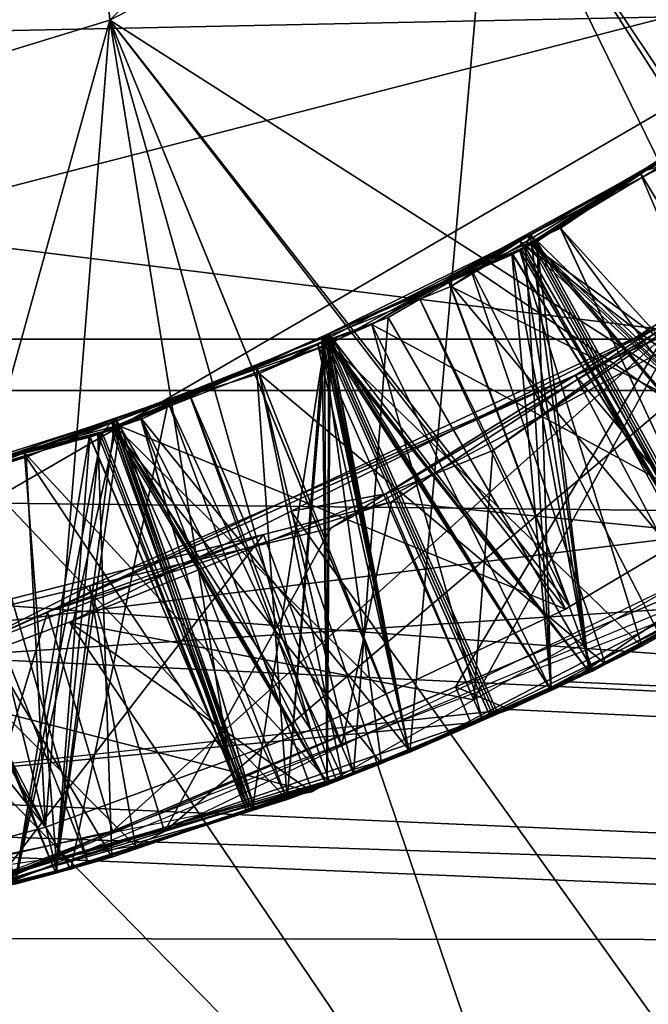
# Model space of a CAD drawing. Extents: x 0 to 200, y 18 to 95.
# Tile 304 of 491: x 145.311 to 145.708, y 45.217 to 45.839. Entities that reach past the tile are written whole.
import ezdxf

# ---------------------------------------------------------------- set-up
doc = ezdxf.new("R2010")
doc.units = 0

msp = doc.modelspace()

# ---------------------------------------------------------------- linework, layer by layer
for points in [[(165.431061, 47.89677, 57.972298), (135.799988, 48.817287, 57.894161), (135.799988, 45.636745, 57.894161)], [(145.368286, 45.838833, 38.629288), (145.107819, 48.695091, 38.629288), (145.107819, 45.758942, 38.629288)], [(145.610001, 45.964527, 38.629288), (145.107819, 48.695091, 38.629288), (145.368286, 45.838833, 38.629288)], [(144.799988, 48.667015, 35.629288), (146.047073, 46.507015, 35.629288), (144.799988, 45.787018, 35.629288)], [(165.459961, 47.672756, 57.991718), (165.431061, 47.89677, 57.972298), (135.799988, 45.636745, 57.894161)], [(165.439575, 46.504829, 57.978249), (165.459961, 47.672756, 57.991718), (135.799988, 45.636745, 57.894161)], [(98.275146, 47.227016, 36), (174.799988, 47.227016, 36), (98.615891, 44.638824, 36.34074)], [(98.615891, 44.638824, 36.34074), (174.799988, 47.227016, 36), (174.799988, 42.227016, 37.339745)], [(118.275154, 47.227016, 56), (117.93441, 44.638824, 55.65926), (174.799988, 42.227016, 54.660255)], [(174.799988, 47.227016, 56), (118.275154, 47.227016, 56), (174.799988, 42.227016, 54.660255)], [(159.5, 43.927017, 40.284233), (133, 47.227016, 39.400002), (133, 43.927017, 40.284233)], [(159.5, 47.227016, 39.400002), (133, 47.227016, 39.400002), (159.5, 43.927017, 40.284233)], [(159.5, 47.227016, 52.599998), (159.5, 43.927017, 51.715767), (133, 43.927017, 51.715767)], [(133, 47.227016, 52.599998), (159.5, 47.227016, 52.599998), (133, 43.927017, 51.715767)], [(136.199997, 47.227016, 36.5), (148.199997, 45.604733, 36.639542), (136.199997, 45.604733, 36.639542)], [(136.199997, 47.227016, 36.5), (148.199997, 47.227016, 36.5), (148.199997, 45.604733, 36.639542)], [(136.799988, 45.839447, 55.650761), (165.799988, 47.227016, 55.75), (165.799988, 44.457867, 55.348492)], [(141.5, 47.227016, 38.200001), (148.199997, 43.327015, 39.245003), (141.5, 43.327015, 39.245003)], [(141.5, 47.227016, 38.200001), (148.199997, 47.227016, 38.200001), (148.199997, 43.327015, 39.245003)], [(148.199997, 47.227016, 53.799999), (141.5, 47.227016, 53.799999), (141.5, 43.327015, 52.754997)], [(148.199997, 43.327015, 52.754997), (148.199997, 47.227016, 53.799999), (141.5, 43.327015, 52.754997)], [(148.199997, 46.727016, 55.486832), (136.199997, 46.727016, 55.486832), (136.199997, 45.114326, 55.262104)], [(148.199997, 45.114326, 55.262104), (148.199997, 46.727016, 55.486832), (136.199997, 45.114326, 55.262104)], [(142.899994, 45.64674, 53.842369), (148.199997, 46.727016, 53.98436), (148.199997, 45.254375, 53.752979)], [(142.899994, 46.727016, 53.98436), (148.199997, 46.727016, 53.98436), (142.899994, 45.64674, 53.842369)], [(165.397278, 46.245625, 57.949612), (165.439575, 46.504829, 57.978249), (135.799988, 45.636745, 57.894161)], [(144.799988, 45.787018, 33.629288), (146.047073, 46.507015, 33.629288), (145.107819, 45.758942, 33.629288)], [(144.799988, 45.787018, 35.629288), (146.047073, 46.507015, 33.629288), (144.799988, 45.787018, 33.629288)], [(146.047073, 46.507015, 35.629288), (146.047073, 46.507015, 33.629288), (144.799988, 45.787018, 35.629288)], [(146.047073, 46.507015, 33.629288), (145.368286, 45.838833, 33.629288), (145.107819, 45.758942, 33.629288)], [(146.047073, 46.507015, 33.629288), (145.610001, 45.964527, 33.629288), (145.368286, 45.838833, 33.629288)], [(148.199997, 46.481663, 38.034798), (142.899994, 46.48217, 38.037628), (142.899994, 45.11227, 38.284569)], [(148.199997, 46.481663, 38.034798), (142.899994, 45.11227, 38.284569), (148.199997, 45.016834, 38.311367)], [(165.298126, 45.638039, 57.882481), (165.397278, 46.245625, 57.949612), (135.799988, 45.636745, 57.894161)], [(145.824997, 46.131866, 38.629288), (145.610001, 45.964527, 38.629288), (145.953079, 45.66111, 38.184635)], [(145.368286, 45.838833, 33.629288), (145.610001, 45.964527, 33.629288), (145.557724, 45.37611, 34.129288)], [(145.610001, 45.964527, 38.629288), (145.368286, 45.838833, 38.629288), (145.809174, 45.55719, 38.1782)], [(145.610001, 45.964527, 33.629288), (145.880005, 45.543697, 34.129288), (145.557724, 45.37611, 34.129288)], [(145.610001, 45.964527, 33.629288), (145.882614, 45.861359, 33.872017), (145.880005, 45.543697, 34.129288)], [(145.851593, 45.587822, 38.180096), (145.610001, 45.964527, 38.629288), (145.809174, 45.55719, 38.1782)], [(145.858307, 45.59267, 38.180397), (145.610001, 45.964527, 38.629288), (145.851593, 45.587822, 38.180096)], [(145.953079, 45.66111, 38.184635), (145.610001, 45.964527, 38.629288), (145.858307, 45.59267, 38.180397)], [(136.799988, 44.485817, 55.2533), (136.799988, 45.839447, 55.650761), (165.799988, 44.457867, 55.348492)], [(145.107819, 45.758942, 33.629288), (145.368286, 45.838833, 33.629288), (145.210419, 45.269581, 34.129288)], [(145.368286, 45.838833, 38.629288), (145.107819, 45.758942, 38.629288), (145.32782, 45.328697, 38.158958)], [(145.368286, 45.838833, 33.629288), (145.557724, 45.37611, 34.129288), (145.210419, 45.269581, 34.129288)], [(145.443604, 45.371281, 38.163387), (145.368286, 45.838833, 38.629288), (145.32782, 45.328697, 38.158958)], [(145.495255, 45.39027, 38.165363), (145.368286, 45.838833, 38.629288), (145.443604, 45.371281, 38.163387)], [(145.542618, 45.412758, 38.167252), (145.368286, 45.838833, 38.629288), (145.495255, 45.39027, 38.165363)], [(145.656143, 45.466652, 38.171776), (145.368286, 45.838833, 38.629288), (145.542618, 45.412758, 38.167252)], [(145.658813, 45.468239, 38.171886), (145.368286, 45.838833, 38.629288), (145.656143, 45.466652, 38.171776)], [(145.809174, 45.55719, 38.1782), (145.368286, 45.838833, 38.629288), (145.658813, 45.468239, 38.171886)], [(145.965439, 45.804382, 35.464806), (145.507965, 45.517838, 35.432148), (145.402908, 45.32597, 35.510754)], [(145.963867, 45.597618, 35.545639), (145.965439, 45.804382, 35.464806), (145.402908, 45.32597, 35.510754)], [(145.965439, 45.804382, 35.464806), (145.827805, 45.688797, 35.127228), (145.507965, 45.517838, 35.432148)], [(145.797028, 45.797649, 37.893051), (145.627304, 45.699139, 37.880489), (145.85231, 45.527416, 37.73851)], [(145.797028, 45.797649, 37.893051), (145.745514, 45.767227, 38.061371), (145.627304, 45.699139, 37.880489)], [(145.634735, 45.698582, 35.953033), (145.755539, 45.776848, 35.962246), (145.829712, 45.512466, 36.106129)], [(145.755539, 45.776848, 35.962246), (145.634735, 45.698582, 35.953033), (145.635361, 45.697601, 35.781033)], [(145.755783, 45.776421, 35.790245), (145.755539, 45.776848, 35.962246), (145.635361, 45.697601, 35.781033)], [(145.756775, 45.777691, 35.09034), (145.636414, 45.698772, 35.081131), (145.806625, 45.498806, 34.935574)], [(145.756775, 45.777691, 35.09034), (145.759949, 45.772869, 35.262344), (145.636414, 45.698772, 35.081131)], [(145.652267, 45.708347, 34.382317), (145.758011, 45.778427, 34.562439), (145.652954, 45.707298, 34.554321)], [(145.758301, 45.778118, 34.390438), (145.758011, 45.778427, 34.562439), (145.652267, 45.708347, 34.382317)], [(145.758301, 45.778118, 34.390438), (145.652267, 45.708347, 34.382317), (145.806625, 45.498806, 34.235577)], [(145.652954, 45.707298, 34.554321), (145.758011, 45.778427, 34.562439), (145.829712, 45.512466, 34.706131)], [(146.180756, 45.780128, 36.357956), (145.658661, 45.420712, 36.418781), (165.799988, 44.457867, 36.651508)], [(146.180756, 45.780128, 36.357956), (146.02356, 45.671841, 36.250092), (145.658661, 45.420712, 36.418781)], [(145.754181, 45.776039, 36.490147), (145.633698, 45.697365, 36.480934), (145.861145, 45.531746, 36.339123)], [(145.633698, 45.697365, 36.480934), (145.754181, 45.776039, 36.490147), (145.633743, 45.697292, 36.652935)], [(145.754181, 45.776039, 36.490147), (145.754211, 45.776016, 36.662148), (145.633743, 45.697292, 36.652935)], [(145.633743, 45.697292, 36.652935), (145.754211, 45.776016, 36.662148), (145.829712, 45.512466, 36.806129)], [(145.633789, 45.703655, 35.253132), (145.759949, 45.772869, 35.262344), (145.829712, 45.512466, 35.406132)], [(145.759949, 45.772869, 35.262344), (145.633789, 45.703655, 35.253132), (145.636414, 45.698772, 35.081131)], [(145.755783, 45.776421, 35.790245), (145.635361, 45.697601, 35.781033), (145.806625, 45.498806, 35.635574)], [(145.583771, 45.670483, 38.049309), (145.745514, 45.767227, 38.061371), (145.809174, 45.55719, 38.1782)], [(145.627304, 45.699139, 37.880489), (145.745514, 45.767227, 38.061371), (145.583771, 45.670483, 38.049309)], [(145.32782, 45.328697, 38.158958), (145.107819, 45.758942, 38.629288), (145.217804, 45.299232, 38.154884)], [(145.718903, 45.75177, 37.187248), (145.702911, 45.742672, 37.186069), (145.838501, 45.519352, 37.037689)], [(145.718903, 45.75177, 37.187248), (145.721039, 45.747993, 37.35939), (145.702911, 45.742672, 37.186069)], [(145.595444, 45.683624, 37.350357), (145.721039, 45.747993, 37.35939), (145.839218, 45.518211, 37.506859)], [(145.702911, 45.742672, 37.186069), (145.721039, 45.747993, 37.35939), (145.595444, 45.683624, 37.350357)], [(145.702911, 45.742672, 37.186069), (145.533737, 45.646431, 37.173618), (145.806625, 45.498806, 37.035576)], [(145.702911, 45.742672, 37.186069), (145.595444, 45.683624, 37.350357), (145.533737, 45.646431, 37.173618)], [(145.838501, 45.519352, 37.037689), (145.702911, 45.742672, 37.186069), (145.806625, 45.498806, 37.035576)], [(145.652267, 45.708347, 34.382317), (145.637527, 45.700264, 34.553234), (145.638092, 45.69902, 34.381229)], [(145.652267, 45.708347, 34.382317), (145.652954, 45.707298, 34.554321), (145.637527, 45.700264, 34.553234)], [(145.652267, 45.708347, 34.382317), (145.638092, 45.69902, 34.381229), (145.761032, 45.474937, 34.232708)], [(145.806625, 45.498806, 34.235577), (145.652267, 45.708347, 34.382317), (145.761032, 45.474937, 34.232708)], [(145.504959, 45.639919, 35.071907), (145.633789, 45.703655, 35.253132), (145.507416, 45.634327, 35.243908)], [(145.630753, 45.695057, 35.080696), (145.633789, 45.703655, 35.253132), (145.504959, 45.639919, 35.071907)], [(145.507416, 45.634327, 35.243908), (145.633789, 45.703655, 35.253132), (145.671188, 45.426731, 35.396088)], [(145.636414, 45.698772, 35.081131), (145.633789, 45.703655, 35.253132), (145.630753, 45.695057, 35.080696)], [(145.633789, 45.703655, 35.253132), (145.759293, 45.474384, 35.401669), (145.671188, 45.426731, 35.396088)], [(145.633789, 45.703655, 35.253132), (145.829712, 45.512466, 35.406132), (145.759293, 45.474384, 35.401669)], [(145.637527, 45.700264, 34.553234), (145.652954, 45.707298, 34.554321), (145.760849, 45.475227, 34.701767)], [(145.652954, 45.707298, 34.554321), (145.829712, 45.512466, 34.706131), (145.760849, 45.475227, 34.701767)], [(145.506546, 45.640568, 34.544022), (145.637527, 45.700264, 34.553234), (145.671188, 45.426731, 34.696087)], [(145.638092, 45.69902, 34.381229), (145.637527, 45.700264, 34.553234), (145.506546, 45.640568, 34.544022)], [(145.506592, 45.640621, 34.372021), (145.638092, 45.69902, 34.381229), (145.506546, 45.640568, 34.544022)], [(145.638092, 45.69902, 34.381229), (145.506592, 45.640621, 34.372021), (145.646957, 45.415203, 34.225533)], [(145.627304, 45.699139, 37.880489), (145.582306, 45.673023, 37.877159), (145.751541, 45.470089, 37.732044)], [(145.582306, 45.673023, 37.877159), (145.627304, 45.699139, 37.880489), (145.583771, 45.670483, 38.049309)], [(145.635361, 45.697601, 35.781033), (145.622177, 45.691761, 35.780109), (145.757919, 45.473305, 35.632511)], [(145.622177, 45.691761, 35.780109), (145.635361, 45.697601, 35.781033), (145.62262, 45.690739, 35.95211)], [(145.62262, 45.690739, 35.95211), (145.634735, 45.698582, 35.953033), (145.757751, 45.473553, 36.10157)], [(145.635361, 45.697601, 35.781033), (145.634735, 45.698582, 35.953033), (145.62262, 45.690739, 35.95211)], [(145.633698, 45.697365, 36.480934), (145.627228, 45.693138, 36.480438), (145.756287, 45.472504, 36.332413)], [(145.627228, 45.693138, 36.480438), (145.633698, 45.697365, 36.480934), (145.628418, 45.69381, 36.652527)], [(145.830933, 45.51318, 37.73708), (145.627304, 45.699139, 37.880489), (145.751541, 45.470089, 37.732044)], [(145.85231, 45.527416, 37.73851), (145.627304, 45.699139, 37.880489), (145.830933, 45.51318, 37.73708)], [(145.633698, 45.697365, 36.480934), (145.633743, 45.697292, 36.652935), (145.628418, 45.69381, 36.652527)], [(145.628418, 45.69381, 36.652527), (145.633743, 45.697292, 36.652935), (145.75621, 45.472713, 36.801472)], [(145.636414, 45.698772, 35.081131), (145.630753, 45.695057, 35.080696), (145.75946, 45.474117, 34.93261)], [(145.861145, 45.531746, 36.339123), (145.633698, 45.697365, 36.480934), (145.756287, 45.472504, 36.332413)], [(145.633743, 45.697292, 36.652935), (145.829712, 45.512466, 36.806129), (145.75621, 45.472713, 36.801472)], [(145.634735, 45.698582, 35.953033), (145.829712, 45.512466, 36.106129), (145.757751, 45.473553, 36.10157)], [(145.806625, 45.498806, 35.635574), (145.635361, 45.697601, 35.781033), (145.757919, 45.473305, 35.632511)], [(145.806625, 45.498806, 34.935574), (145.636414, 45.698772, 35.081131), (145.75946, 45.474117, 34.93261)], [(145.637527, 45.700264, 34.553234), (145.760849, 45.475227, 34.701767), (145.671188, 45.426731, 34.696087)], [(145.761032, 45.474937, 34.232708), (145.638092, 45.69902, 34.381229), (145.646957, 45.415203, 34.225533)], [(145.502411, 45.638767, 36.64373), (145.628418, 45.69381, 36.652527), (145.671188, 45.426731, 36.796089)], [(145.627228, 45.693138, 36.480438), (145.628418, 45.69381, 36.652527), (145.502411, 45.638767, 36.64373)], [(145.627228, 45.693138, 36.480438), (145.502411, 45.638767, 36.64373), (145.502426, 45.638741, 36.471725)], [(145.627228, 45.693138, 36.480438), (145.502426, 45.638741, 36.471725), (145.704224, 45.4431, 36.329082)], [(145.622177, 45.691761, 35.780109), (145.503784, 45.63937, 35.771824), (145.646957, 45.415203, 35.625534)], [(145.622177, 45.691761, 35.780109), (145.62262, 45.690739, 35.95211), (145.503784, 45.63937, 35.771824)], [(145.503784, 45.63937, 35.771824), (145.62262, 45.690739, 35.95211), (145.503845, 45.639355, 35.943825)], [(145.503845, 45.639355, 35.943825), (145.62262, 45.690739, 35.95211), (145.671188, 45.426731, 36.096088)], [(145.630753, 45.695057, 35.080696), (145.504959, 45.639919, 35.071907), (145.646957, 45.415203, 34.925533)], [(145.757919, 45.473305, 35.632511), (145.622177, 45.691761, 35.780109), (145.646957, 45.415203, 35.625534)], [(145.62262, 45.690739, 35.95211), (145.757751, 45.473553, 36.10157), (145.671188, 45.426731, 36.096088)], [(145.756287, 45.472504, 36.332413), (145.627228, 45.693138, 36.480438), (145.704224, 45.4431, 36.329082)], [(145.628418, 45.69381, 36.652527), (145.75621, 45.472713, 36.801472), (145.671188, 45.426731, 36.796089)], [(145.75946, 45.474117, 34.93261), (145.630753, 45.695057, 35.080696), (145.646957, 45.415203, 34.925533)], [(145.462585, 45.615528, 37.340805), (145.595444, 45.683624, 37.350357), (145.681351, 45.43182, 37.496834)], [(145.533737, 45.646431, 37.173618), (145.595444, 45.683624, 37.350357), (145.462585, 45.615528, 37.340805)], [(145.827805, 45.688797, 35.127228), (145.662216, 45.614418, 35.116245), (145.507965, 45.517838, 35.432148)], [(145.595444, 45.683624, 37.350357), (145.715515, 45.45052, 37.499004), (145.681351, 45.43182, 37.496834)], [(145.595444, 45.683624, 37.350357), (145.839218, 45.518211, 37.506859), (145.715515, 45.45052, 37.499004)], [(145.662216, 45.614418, 35.116245), (145.827805, 45.688797, 35.127228), (145.77446, 45.481171, 35.031715)], [(145.582306, 45.673023, 37.877159), (145.544052, 45.650822, 37.874329), (145.673447, 45.427696, 37.727093)], [(145.582306, 45.673023, 37.877159), (145.564072, 45.662563, 38.047951), (145.544052, 45.650822, 37.874329)], [(145.582306, 45.673023, 37.877159), (145.583771, 45.670483, 38.049309), (145.564072, 45.662563, 38.047951)], [(145.751541, 45.470089, 37.732044), (145.582306, 45.673023, 37.877159), (145.673447, 45.427696, 37.727093)], [(146.02356, 45.671841, 36.250092), (145.870667, 45.537216, 36.238564), (145.658661, 45.420712, 36.418781)], [(145.564072, 45.662563, 38.047951), (145.583771, 45.670483, 38.049309), (145.658813, 45.468239, 38.171886)], [(145.583771, 45.670483, 38.049309), (145.809174, 45.55719, 38.1782), (145.658813, 45.468239, 38.171886)], [(146.054291, 45.668545, 34.851273), (145.734253, 45.656601, 34.748775), (145.598129, 45.40929, 34.822651)], [(145.369537, 45.584332, 38.034527), (145.564072, 45.662563, 38.047951), (145.656143, 45.466652, 38.171776)], [(145.544052, 45.650822, 37.874329), (145.564072, 45.662563, 38.047951), (145.369537, 45.584332, 38.034527)], [(145.564072, 45.662563, 38.047951), (145.658813, 45.468239, 38.171886), (145.656143, 45.466652, 38.171776)], [(145.482941, 45.528538, 34.705265), (145.738525, 45.656376, 34.67551), (145.840485, 45.028313, 34.203148)], [(145.542618, 45.539467, 34.734974), (145.738525, 45.656376, 34.67551), (145.482941, 45.528538, 34.705265)], [(145.610138, 45.566849, 34.739502), (145.738525, 45.656376, 34.67551), (145.542618, 45.539467, 34.734974)], [(145.734253, 45.656601, 34.748775), (145.610138, 45.566849, 34.739502), (145.598129, 45.40929, 34.822651)], [(145.734253, 45.656601, 34.748775), (145.738525, 45.656376, 34.67551), (145.610138, 45.566849, 34.739502)], [(142.899994, 45.261688, 53.728294), (142.899994, 45.64674, 53.842369), (148.199997, 45.254375, 53.752979)], [(145.418045, 45.603874, 37.865723), (145.544052, 45.650822, 37.874329), (145.369537, 45.584332, 38.034527)], [(145.544052, 45.650822, 37.874329), (145.418045, 45.603874, 37.865723), (145.522202, 45.362732, 37.717922)], [(145.499664, 45.633915, 37.171291), (145.533737, 45.646431, 37.173618), (145.462585, 45.615528, 37.340805)], [(145.533737, 45.646431, 37.173618), (145.499664, 45.633915, 37.171291), (145.603439, 45.397205, 37.022907)], [(145.673447, 45.427696, 37.727093), (145.544052, 45.650822, 37.874329), (145.522202, 45.362732, 37.717922)], [(145.646957, 45.415203, 37.025532), (145.533737, 45.646431, 37.173618), (145.603439, 45.397205, 37.022907)], [(145.806625, 45.498806, 37.035576), (145.533737, 45.646431, 37.173618), (145.646957, 45.415203, 37.025532)], [(145.712479, 45.643883, 35.819786), (145.546295, 45.534416, 35.807751), (145.328888, 45.464832, 36.120934)], [(145.718475, 45.63942, 36.146763), (145.712479, 45.643883, 35.819786), (145.328888, 45.464832, 36.120934)], [(145.504959, 45.639919, 35.071907), (145.373398, 45.582249, 35.06271), (145.458176, 45.339386, 34.914192)], [(145.504959, 45.639919, 35.071907), (145.507416, 45.634327, 35.243908), (145.373398, 45.582249, 35.06271)], [(145.506592, 45.640621, 34.372021), (145.38765, 45.587795, 34.363689), (145.556946, 45.377972, 34.220104)], [(145.506592, 45.640621, 34.372021), (145.506546, 45.640568, 34.544022), (145.38765, 45.587795, 34.363689)], [(145.38765, 45.587795, 34.363689), (145.506546, 45.640568, 34.544022), (145.388168, 45.586613, 34.535694)], [(145.388168, 45.586613, 34.535694), (145.506546, 45.640568, 34.544022), (145.505585, 45.355614, 34.686043)], [(145.480408, 45.346317, 34.915489), (145.504959, 45.639919, 35.071907), (145.458176, 45.339386, 34.914192)], [(145.556946, 45.377972, 34.920105), (145.504959, 45.639919, 35.071907), (145.480408, 45.346317, 34.915489)], [(145.611603, 45.400581, 34.923401), (145.504959, 45.639919, 35.071907), (145.556946, 45.377972, 34.920105)], [(145.646957, 45.415203, 34.925533), (145.504959, 45.639919, 35.071907), (145.611603, 45.400581, 34.923401)], [(145.506546, 45.640568, 34.544022), (145.557022, 45.377708, 34.689163), (145.505585, 45.355614, 34.686043)], [(145.506546, 45.640568, 34.544022), (145.613007, 45.401749, 34.692558), (145.557022, 45.377708, 34.689163)], [(145.506546, 45.640568, 34.544022), (145.671188, 45.426731, 34.696087), (145.613007, 45.401749, 34.692558)], [(145.613235, 45.401257, 34.223499), (145.506592, 45.640621, 34.372021), (145.556946, 45.377972, 34.220104)], [(145.646957, 45.415203, 34.225533), (145.506592, 45.640621, 34.372021), (145.613235, 45.401257, 34.223499)], [(145.546295, 45.534416, 35.807751), (145.712479, 45.643883, 35.819786), (145.820023, 45.507397, 35.734646)], [(165.298126, 45.638039, 57.882481), (135.799988, 45.636745, 57.894161), (165.245712, 45.316898, 57.847004)], [(164.314835, 42.807343, 57.156452), (135.799988, 45.636745, 57.894161), (135.799988, 42.567917, 57.058609)], [(164.404221, 43.011944, 57.224903), (135.799988, 45.636745, 57.894161), (164.314835, 42.807343, 57.156452)], [(164.854919, 44.043587, 57.570038), (135.799988, 45.636745, 57.894161), (164.404221, 43.011944, 57.224903)], [(165.047028, 44.669514, 57.706184), (135.799988, 45.636745, 57.894161), (164.854919, 44.043587, 57.570038)], [(165.245712, 45.316898, 57.847004), (135.799988, 45.636745, 57.894161), (165.047028, 44.669514, 57.706184)], [(145.718475, 45.63942, 36.146763), (145.328888, 45.464832, 36.120934), (145.370056, 45.326347, 36.207912)], [(145.586594, 45.417557, 36.221172), (145.718475, 45.63942, 36.146763), (145.370056, 45.326347, 36.207912)], [(145.370483, 45.58123, 36.462517), (145.502411, 45.638767, 36.64373), (145.370529, 45.581154, 36.634518)], [(145.502426, 45.638741, 36.471725), (145.502411, 45.638767, 36.64373), (145.370483, 45.58123, 36.462517)], [(145.502426, 45.638741, 36.471725), (145.370483, 45.58123, 36.462517), (145.539963, 45.368942, 36.319038)], [(145.370529, 45.581154, 36.634518), (145.502411, 45.638767, 36.64373), (145.505585, 45.355614, 36.786045)], [(145.371735, 45.582203, 35.934612), (145.503845, 45.639355, 35.943825), (145.505585, 45.355614, 36.086044)], [(145.503845, 45.639355, 35.943825), (145.371735, 45.582203, 35.934612), (145.372192, 45.581142, 35.762615)], [(145.37175, 45.587223, 35.234715), (145.507416, 45.634327, 35.243908), (145.505585, 45.355614, 35.386044)], [(145.507416, 45.634327, 35.243908), (145.37175, 45.587223, 35.234715), (145.373398, 45.582249, 35.06271)], [(145.503784, 45.63937, 35.771824), (145.372192, 45.581142, 35.762615), (145.480408, 45.346317, 35.61549)], [(145.503784, 45.63937, 35.771824), (145.503845, 45.639355, 35.943825), (145.372192, 45.581142, 35.762615)], [(145.499664, 45.633915, 37.171291), (145.461044, 45.619732, 37.168659), (145.556946, 45.377972, 37.020103)], [(145.461044, 45.619732, 37.168659), (145.499664, 45.633915, 37.171291), (145.462585, 45.615528, 37.340805)], [(145.556946, 45.377972, 35.620106), (145.503784, 45.63937, 35.771824), (145.480408, 45.346317, 35.61549)], [(145.603439, 45.397205, 37.022907), (145.499664, 45.633915, 37.171291), (145.556946, 45.377972, 37.020103)], [(145.502411, 45.638767, 36.64373), (145.557022, 45.377708, 36.789165), (145.505585, 45.355614, 36.786045)], [(145.502411, 45.638767, 36.64373), (145.608154, 45.399662, 36.792263), (145.557022, 45.377708, 36.789165)], [(145.502411, 45.638767, 36.64373), (145.671188, 45.426731, 36.796089), (145.608154, 45.399662, 36.792263)], [(145.557404, 45.376812, 36.320103), (145.502426, 45.638741, 36.471725), (145.539963, 45.368942, 36.319038)], [(145.608093, 45.399696, 36.323204), (145.502426, 45.638741, 36.471725), (145.557404, 45.376812, 36.320103)], [(145.704224, 45.4431, 36.329082), (145.502426, 45.638741, 36.471725), (145.608093, 45.399696, 36.323204)], [(145.60997, 45.399906, 35.623302), (145.503784, 45.63937, 35.771824), (145.556946, 45.377972, 35.620106)], [(145.646957, 45.415203, 35.625534), (145.503784, 45.63937, 35.771824), (145.60997, 45.399906, 35.623302)], [(145.503845, 45.639355, 35.943825), (145.557022, 45.377708, 36.089165), (145.505585, 45.355614, 36.086044)], [(145.503845, 45.639355, 35.943825), (145.609756, 45.400352, 36.092361), (145.557022, 45.377708, 36.089165)], [(145.503845, 45.639355, 35.943825), (145.671188, 45.426731, 36.096088), (145.609756, 45.400352, 36.092361)], [(145.507416, 45.634327, 35.243908), (145.557022, 45.377708, 35.389164), (145.505585, 45.355614, 35.386044)], [(145.507416, 45.634327, 35.243908), (145.611389, 45.401051, 35.39246), (145.557022, 45.377708, 35.389164)], [(145.507416, 45.634327, 35.243908), (145.671188, 45.426731, 35.396088), (145.611389, 45.401051, 35.39246)], [(145.870667, 45.537216, 36.238564), (145.718475, 45.63942, 36.146763), (145.586594, 45.417557, 36.221172)], [(145.461044, 45.619732, 37.168659), (145.282852, 45.554283, 37.156513), (145.480408, 45.346317, 37.015488)], [(145.461044, 45.619732, 37.168659), (145.405136, 45.597313, 37.336945), (145.282852, 45.554283, 37.156513)], [(145.461044, 45.619732, 37.168659), (145.462585, 45.615528, 37.340805), (145.405136, 45.597313, 37.336945)], [(145.405136, 45.597313, 37.336945), (145.462585, 45.615528, 37.340805), (145.515503, 45.359474, 37.486755)], [(145.556946, 45.377972, 37.020103), (145.461044, 45.619732, 37.168659), (145.480408, 45.346317, 37.015488)], [(145.462585, 45.615528, 37.340805), (145.522308, 45.362446, 37.487171), (145.515503, 45.359474, 37.486755)], [(145.462585, 45.615528, 37.340805), (145.681351, 45.43182, 37.496834), (145.522308, 45.362446, 37.487171)], [(145.662216, 45.614418, 35.116245), (145.739563, 45.46777, 35.029625), (145.267166, 45.436974, 35.090046)], [(145.355591, 45.4813, 35.422672), (145.662216, 45.614418, 35.116245), (145.267166, 45.436974, 35.090046)], [(145.507965, 45.517838, 35.432148), (145.662216, 45.614418, 35.116245), (145.355591, 45.4813, 35.422672)], [(145.662216, 45.614418, 35.116245), (145.77446, 45.481171, 35.031715), (145.739563, 45.46777, 35.029625)], [(136.199997, 45.604733, 36.639542), (148.199997, 44.030109, 37.054062), (136.199997, 44.030109, 37.054062)], [(136.199997, 45.604733, 36.639542), (148.199997, 45.604733, 36.639542), (148.199997, 44.030109, 37.054062)], [(145.418045, 45.603874, 37.865723), (145.314514, 45.5653, 37.85865), (145.507507, 45.356422, 37.71703)], [(145.418045, 45.603874, 37.865723), (145.369537, 45.584332, 38.034527), (145.314514, 45.5653, 37.85865)], [(145.511551, 45.358158, 37.717278), (145.418045, 45.603874, 37.865723), (145.507507, 45.356422, 37.71703)], [(145.522202, 45.362732, 37.717922), (145.418045, 45.603874, 37.865723), (145.511551, 45.358158, 37.717278)], [(145.205246, 45.533913, 37.323521), (145.405136, 45.597313, 37.336945), (145.343643, 45.302235, 37.476665)], [(145.282852, 45.554283, 37.156513), (145.405136, 45.597313, 37.336945), (145.205246, 45.533913, 37.323521)], [(145.405136, 45.597313, 37.336945), (145.495682, 45.352875, 37.485592), (145.343643, 45.302235, 37.476665)], [(145.405136, 45.597313, 37.336945), (145.515503, 45.359474, 37.486755), (145.495682, 45.352875, 37.485592)], [(145.235794, 45.54002, 35.225506), (145.37175, 45.587223, 35.234715), (145.334244, 45.29969, 35.375999)], [(145.363525, 45.577923, 35.062023), (145.37175, 45.587223, 35.234715), (145.235794, 45.54002, 35.225506)], [(145.314514, 45.5653, 37.85865), (145.369537, 45.584332, 38.034527), (145.315506, 45.562603, 38.0308)], [(145.315506, 45.562603, 38.0308), (145.369537, 45.584332, 38.034527), (145.443604, 45.371281, 38.163387)], [(145.37175, 45.587223, 35.234715), (145.457947, 45.340065, 35.383251), (145.334244, 45.29969, 35.375999)], [(145.373398, 45.582249, 35.06271), (145.37175, 45.587223, 35.234715), (145.363525, 45.577923, 35.062023)], [(145.369537, 45.584332, 38.034527), (145.495255, 45.39027, 38.165363), (145.443604, 45.371281, 38.163387)], [(145.369537, 45.584332, 38.034527), (145.542618, 45.412758, 38.167252), (145.495255, 45.39027, 38.165363)], [(145.369537, 45.584332, 38.034527), (145.656143, 45.466652, 38.171776), (145.542618, 45.412758, 38.167252)], [(145.37175, 45.587223, 35.234715), (145.505585, 45.355614, 35.386044), (145.457947, 45.340065, 35.383251)], [(145.374893, 45.583065, 34.534813), (145.388168, 45.586613, 34.535694), (145.45961, 45.340611, 34.68335)], [(145.388168, 45.586613, 34.535694), (145.374893, 45.583065, 34.534813), (145.375076, 45.582214, 34.362812)], [(145.38765, 45.587795, 34.363689), (145.375076, 45.582214, 34.362812), (145.459854, 45.339909, 34.214291)], [(145.38765, 45.587795, 34.363689), (145.388168, 45.586613, 34.535694), (145.375076, 45.582214, 34.362812)], [(145.480408, 45.346317, 34.215488), (145.38765, 45.587795, 34.363689), (145.459854, 45.339909, 34.214291)], [(145.556946, 45.377972, 34.220104), (145.38765, 45.587795, 34.363689), (145.480408, 45.346317, 34.215488)], [(145.388168, 45.586613, 34.535694), (145.505585, 45.355614, 34.686043), (145.45961, 45.340611, 34.68335)], [(145.363525, 45.577923, 35.062023), (145.234543, 45.545036, 35.053505), (145.30835, 45.292698, 34.905445)], [(145.234543, 45.545036, 35.053505), (145.363525, 45.577923, 35.062023), (145.235794, 45.54002, 35.225506)], [(145.235825, 45.545925, 34.5256), (145.374893, 45.583065, 34.534813), (145.334244, 45.29969, 34.676003)], [(145.372314, 45.58099, 34.362617), (145.374893, 45.583065, 34.534813), (145.235825, 45.545925, 34.5256)], [(145.235886, 45.545963, 34.353603), (145.372314, 45.58099, 34.362617), (145.235825, 45.545925, 34.5256)], [(145.372314, 45.58099, 34.362617), (145.235886, 45.545963, 34.353603), (145.30835, 45.292698, 34.205448)], [(145.459854, 45.339909, 34.214291), (145.372314, 45.58099, 34.362617), (145.30835, 45.292698, 34.205448)], [(145.458176, 45.339386, 34.914192), (145.363525, 45.577923, 35.062023), (145.30835, 45.292698, 34.905445)], [(145.374893, 45.583065, 34.534813), (145.45961, 45.340611, 34.68335), (145.334244, 45.29969, 34.676003)], [(145.369461, 45.579929, 35.762424), (145.355408, 45.576359, 35.761494), (145.456482, 45.33886, 35.614094)], [(145.355408, 45.576359, 35.761494), (145.369461, 45.579929, 35.762424), (145.355682, 45.57526, 35.933495)], [(145.355682, 45.57526, 35.933495), (145.371735, 45.582203, 35.934612), (145.456253, 45.339516, 36.083153)], [(145.372192, 45.581142, 35.762615), (145.371735, 45.582203, 35.934612), (145.355682, 45.57526, 35.933495)], [(145.369461, 45.579929, 35.762424), (145.372192, 45.581142, 35.762615), (145.355682, 45.57526, 35.933495)], [(145.370483, 45.58123, 36.462517), (145.360855, 45.57703, 36.461842), (145.454437, 45.339268, 36.313995)], [(145.370483, 45.58123, 36.462517), (145.370529, 45.581154, 36.634518), (145.360855, 45.57703, 36.461842)], [(145.360855, 45.57703, 36.461842), (145.370529, 45.581154, 36.634518), (145.362152, 45.577499, 36.633934)], [(145.362152, 45.577499, 36.633934), (145.370529, 45.581154, 36.634518), (145.454575, 45.338966, 36.783054)], [(145.373398, 45.582249, 35.06271), (145.363525, 45.577923, 35.062023), (145.458176, 45.339386, 34.914192)], [(145.372192, 45.581142, 35.762615), (145.369461, 45.579929, 35.762424), (145.456482, 45.33886, 35.614094)], [(145.539963, 45.368942, 36.319038), (145.370483, 45.58123, 36.462517), (145.454437, 45.339268, 36.313995)], [(145.370529, 45.581154, 36.634518), (145.505585, 45.355614, 36.786045), (145.454575, 45.338966, 36.783054)], [(145.371735, 45.582203, 35.934612), (145.505585, 45.355614, 36.086044), (145.456253, 45.339516, 36.083153)], [(145.480408, 45.346317, 35.61549), (145.372192, 45.581142, 35.762615), (145.456482, 45.33886, 35.614094)], [(145.375076, 45.582214, 34.362812), (145.374893, 45.583065, 34.534813), (145.372314, 45.58099, 34.362617)], [(145.375076, 45.582214, 34.362812), (145.372314, 45.58099, 34.362617), (145.459854, 45.339909, 34.214291)], [(145.231461, 45.544853, 36.625309), (145.362152, 45.577499, 36.633934), (145.334244, 45.29969, 36.776001)], [(145.360855, 45.57703, 36.461842), (145.362152, 45.577499, 36.633934), (145.231461, 45.544853, 36.625309)], [(145.360855, 45.57703, 36.461842), (145.231461, 45.544853, 36.625309), (145.231583, 45.544273, 36.453308)], [(145.360855, 45.57703, 36.461842), (145.231583, 45.544273, 36.453308), (145.36969, 45.309872, 36.308994)], [(145.355408, 45.576359, 35.761494), (145.232925, 45.545208, 35.753407), (145.30835, 45.292698, 35.605446)], [(145.355408, 45.576359, 35.761494), (145.355682, 45.57526, 35.933495), (145.232925, 45.545208, 35.753407)], [(145.232925, 45.545208, 35.753407), (145.355682, 45.57526, 35.933495), (145.233002, 45.545139, 35.925407)], [(145.233002, 45.545139, 35.925407), (145.355682, 45.57526, 35.933495), (145.334244, 45.29969, 36.076)], [(145.456482, 45.33886, 35.614094), (145.355408, 45.576359, 35.761494), (145.30835, 45.292698, 35.605446)], [(145.362152, 45.577499, 36.633934), (145.454575, 45.338966, 36.783054), (145.334244, 45.29969, 36.776001)], [(145.355682, 45.57526, 35.933495), (145.456253, 45.339516, 36.083153), (145.334244, 45.29969, 36.076)], [(145.454437, 45.339268, 36.313995), (145.360855, 45.57703, 36.461842), (145.36969, 45.309872, 36.308994)], [(145.314514, 45.5653, 37.85865), (145.272537, 45.549664, 37.855782), (145.335114, 45.300255, 37.706932)], [(145.314514, 45.5653, 37.85865), (145.315506, 45.562603, 38.0308), (145.272537, 45.549664, 37.855782)], [(145.507507, 45.356422, 37.71703), (145.314514, 45.5653, 37.85865), (145.335114, 45.300255, 37.706932)], [(145.610138, 45.566849, 34.739502), (145.542618, 45.539467, 34.734974), (145.598129, 45.40929, 34.822651)], [(145.167831, 45.530064, 38.021122), (145.315506, 45.562603, 38.0308), (145.32782, 45.328697, 38.158958)], [(145.272537, 45.549664, 37.855782), (145.315506, 45.562603, 38.0308), (145.167831, 45.530064, 38.021122)], [(145.315506, 45.562603, 38.0308), (145.443604, 45.371281, 38.163387), (145.32782, 45.328697, 38.158958)], [(145.282852, 45.554283, 37.156513), (145.259888, 45.545845, 37.154945), (145.35434, 45.30703, 37.008133)], [(145.480408, 45.346317, 37.015488), (145.282852, 45.554283, 37.156513), (145.35434, 45.30703, 37.008133)], [(145.335114, 45.300255, 37.706932), (145.272537, 45.549664, 37.855782), (145.257675, 45.28252, 37.702507)], [(145.231461, 45.544853, 36.625309), (145.334244, 45.29969, 36.776001), (145.296539, 45.29105, 36.773846)], [(145.36969, 45.309872, 36.308994), (145.231583, 45.544273, 36.453308), (145.296371, 45.291634, 36.304787)], [(145.233002, 45.545139, 35.925407), (145.334244, 45.29969, 36.076), (145.298264, 45.291447, 36.073944)], [(145.235825, 45.545925, 34.5256), (145.334244, 45.29969, 34.676003), (145.301682, 45.292229, 34.674141)], [(145.35434, 45.30703, 37.008133), (145.259888, 45.545845, 37.154945), (145.30835, 45.292698, 37.005447)], [(145.880005, 45.543697, 34.129288), (145.761032, 45.474937, 34.232708), (145.557724, 45.37611, 34.129288)], [(145.235794, 45.54002, 35.225506), (145.334244, 45.29969, 35.375999), (145.299988, 45.291836, 35.374043)], [(145.546295, 45.534416, 35.807751), (145.465439, 45.513798, 35.802704), (145.328888, 45.464832, 36.120934)], [(145.542618, 45.539467, 34.734974), (145.342834, 45.45845, 34.721577), (145.598129, 45.40929, 34.822651)], [(145.542618, 45.539467, 34.734974), (145.482941, 45.528538, 34.705265), (145.342834, 45.45845, 34.721577)], [(145.465439, 45.513798, 35.802704), (145.546295, 45.534416, 35.807751), (145.514877, 45.380878, 35.716175)], [(145.546295, 45.534416, 35.807751), (145.820023, 45.507397, 35.734646), (145.514877, 45.380878, 35.716175)], [(145.870667, 45.537216, 36.238564), (145.586594, 45.417557, 36.221172), (145.620682, 45.403156, 36.422108)], [(145.658661, 45.420712, 36.418781), (145.870667, 45.537216, 36.238564), (145.620682, 45.403156, 36.422108)], [(145.167831, 45.530064, 38.021122), (145.32782, 45.328697, 38.158958), (145.217804, 45.299232, 38.154884)], [(145.205246, 45.533913, 37.323521), (145.343643, 45.302235, 37.476665), (145.265274, 45.283817, 37.472179)], [(145.342834, 45.45845, 34.721577), (145.482941, 45.528538, 34.705265), (145.67247, 44.971302, 34.214321)], [(145.482941, 45.528538, 34.705265), (145.840485, 45.028313, 34.203148), (145.67247, 44.971302, 34.214321)], [(145.507965, 45.517838, 35.432148), (145.355591, 45.4813, 35.422672), (145.402908, 45.32597, 35.510754)], [(145.176529, 45.440117, 35.78466), (145.465439, 45.513798, 35.802704), (145.292068, 45.288494, 35.702694)], [(145.465439, 45.513798, 35.802704), (145.176529, 45.440117, 35.78466), (145.266098, 45.436695, 36.116772)], [(145.328888, 45.464832, 36.120934), (145.465439, 45.513798, 35.802704), (145.266098, 45.436695, 36.116772)], [(145.465439, 45.513798, 35.802704), (145.514877, 45.380878, 35.716175), (145.292068, 45.288494, 35.702694)], [(145.75621, 45.472713, 36.801472), (145.806625, 45.498806, 37.035576), (145.646957, 45.415203, 37.025532)], [(145.355591, 45.4813, 35.422672), (145.246719, 45.455196, 35.415901), (145.384445, 45.317028, 35.509609)], [(145.246719, 45.455196, 35.415901), (145.355591, 45.4813, 35.422672), (145.267166, 45.436974, 35.090046)], [(145.402908, 45.32597, 35.510754), (145.355591, 45.4813, 35.422672), (145.384445, 45.317028, 35.509609)], [(145.761032, 45.474937, 34.232708), (145.646957, 45.415203, 34.225533), (145.557724, 45.37611, 34.129288)], [(145.671188, 45.426731, 34.696087), (145.75946, 45.474117, 34.93261), (145.646957, 45.415203, 34.925533)], [(145.671188, 45.426731, 35.396088), (145.757919, 45.473305, 35.632511), (145.646957, 45.415203, 35.625534)], [(145.671188, 45.426731, 36.796089), (145.75621, 45.472713, 36.801472), (145.646957, 45.415203, 37.025532)], [(145.760849, 45.475227, 34.701767), (145.75946, 45.474117, 34.93261), (145.671188, 45.426731, 34.696087)], [(145.759293, 45.474384, 35.401669), (145.757919, 45.473305, 35.632511), (145.671188, 45.426731, 35.396088)], [(145.757751, 45.473553, 36.10157), (145.756287, 45.472504, 36.332413), (145.671188, 45.426731, 36.096088)], [(145.756287, 45.472504, 36.332413), (145.704224, 45.4431, 36.329082), (145.671188, 45.426731, 36.096088)], [(145.267166, 45.436974, 35.090046), (145.739563, 45.46777, 35.029625), (145.240921, 45.276226, 34.999763)], [(145.681351, 45.43182, 37.496834), (145.751541, 45.470089, 37.732044), (145.673447, 45.427696, 37.727093)], [(145.715515, 45.45052, 37.499004), (145.751541, 45.470089, 37.732044), (145.681351, 45.43182, 37.496834)], [(145.328888, 45.464832, 36.120934), (145.266098, 45.436695, 36.116772), (145.275406, 45.286476, 36.202118)], [(145.370056, 45.326347, 36.207912), (145.328888, 45.464832, 36.120934), (145.275406, 45.286476, 36.202118)], [(145.384445, 45.317028, 35.509609), (145.246719, 45.455196, 35.415901), (144.782791, 45.228161, 35.4757)], [(145.234436, 45.418049, 34.72073), (145.342834, 45.45845, 34.721577), (145.67247, 44.971302, 34.214321)], [(145.342834, 45.45845, 34.721577), (145.234436, 45.418049, 34.72073), (145.49588, 45.351185, 34.816235)], [(145.598129, 45.40929, 34.822651), (145.342834, 45.45845, 34.721577), (145.49588, 45.351185, 34.816235)], [(145.609756, 45.400352, 36.092361), (145.704224, 45.4431, 36.329082), (145.608093, 45.399696, 36.323204)], [(145.671188, 45.426731, 36.096088), (145.704224, 45.4431, 36.329082), (145.609756, 45.400352, 36.092361)], [(145.681351, 45.43182, 37.496834), (145.673447, 45.427696, 37.727093), (145.522308, 45.362446, 37.487171)], [(145.673447, 45.427696, 37.727093), (145.522202, 45.362732, 37.717922), (145.522308, 45.362446, 37.487171)], [(145.671188, 45.426731, 36.796089), (145.646957, 45.415203, 37.025532), (145.608154, 45.399662, 36.792263)], [(145.671188, 45.426731, 35.396088), (145.646957, 45.415203, 35.625534), (145.611389, 45.401051, 35.39246)], [(145.671188, 45.426731, 34.696087), (145.646957, 45.415203, 34.925533), (145.613007, 45.401749, 34.692558)], [(145.49588, 45.351185, 34.816235), (145.234436, 45.418049, 34.72073), (144.936768, 45.237156, 34.784199)], [(145.234436, 45.418049, 34.72073), (145.67247, 44.971302, 34.214321), (145.197693, 44.810204, 34.245892)], [(145.586594, 45.417557, 36.221172), (145.370056, 45.326347, 36.207912), (145.278854, 45.28606, 36.401939)], [(145.596344, 45.394817, 36.42067), (145.586594, 45.417557, 36.221172), (145.278854, 45.28606, 36.401939)], [(145.620682, 45.403156, 36.422108), (145.586594, 45.417557, 36.221172), (145.596344, 45.394817, 36.42067)], [(145.658661, 45.420712, 36.418781), (145.620682, 45.403156, 36.422108), (165.799988, 44.457867, 36.651508)], [(145.646957, 45.415203, 34.225533), (145.613235, 45.401257, 34.223499), (145.557724, 45.37611, 34.129288)], [(145.608154, 45.399662, 36.792263), (145.646957, 45.415203, 37.025532), (145.603439, 45.397205, 37.022907)], [(145.611389, 45.401051, 35.39246), (145.646957, 45.415203, 35.625534), (145.60997, 45.399906, 35.623302)], [(145.613007, 45.401749, 34.692558), (145.646957, 45.415203, 34.925533), (145.611603, 45.400581, 34.923401)], [(145.620682, 45.403156, 36.422108), (145.131546, 45.350399, 36.432373), (165.799988, 44.457867, 36.651508)], [(145.620682, 45.403156, 36.422108), (145.596344, 45.394817, 36.42067), (145.131546, 45.350399, 36.432373)], [(145.613235, 45.401257, 34.223499), (145.556946, 45.377972, 34.220104), (145.557724, 45.37611, 34.129288)], [(145.611603, 45.400581, 34.923401), (145.556946, 45.377972, 34.920105), (145.557022, 45.377708, 34.689163)], [(145.60997, 45.399906, 35.623302), (145.556946, 45.377972, 35.620106), (145.557022, 45.377708, 35.389164)], [(145.603439, 45.397205, 37.022907), (145.556946, 45.377972, 37.020103), (145.557022, 45.377708, 36.789165)], [(145.613007, 45.401749, 34.692558), (145.611603, 45.400581, 34.923401), (145.557022, 45.377708, 34.689163)], [(145.611389, 45.401051, 35.39246), (145.60997, 45.399906, 35.623302), (145.557022, 45.377708, 35.389164)], [(145.609756, 45.400352, 36.092361), (145.608093, 45.399696, 36.323204), (145.557022, 45.377708, 36.089165)], [(145.557022, 45.377708, 36.089165), (145.608093, 45.399696, 36.323204), (145.557404, 45.376812, 36.320103)], [(145.608154, 45.399662, 36.792263), (145.603439, 45.397205, 37.022907), (145.557022, 45.377708, 36.789165)], [(145.131546, 45.350399, 36.432373), (145.596344, 45.394817, 36.42067), (145.278854, 45.28606, 36.401939)], [(145.557724, 45.37611, 34.129288), (145.459854, 45.339909, 34.214291), (145.210419, 45.269581, 34.129288)], [(145.557724, 45.37611, 34.129288), (145.480408, 45.346317, 34.215488), (145.459854, 45.339909, 34.214291)], [(145.557724, 45.37611, 34.129288), (145.556946, 45.377972, 34.220104), (145.480408, 45.346317, 34.215488)], [(145.505585, 45.355614, 34.686043), (145.556946, 45.377972, 34.920105), (145.480408, 45.346317, 34.915489)], [(145.505585, 45.355614, 35.386044), (145.556946, 45.377972, 35.620106), (145.480408, 45.346317, 35.61549)], [(145.505585, 45.355614, 36.786045), (145.556946, 45.377972, 37.020103), (145.480408, 45.346317, 37.015488)], [(145.557022, 45.377708, 34.689163), (145.556946, 45.377972, 34.920105), (145.505585, 45.355614, 34.686043)], [(145.557022, 45.377708, 35.389164), (145.556946, 45.377972, 35.620106), (145.505585, 45.355614, 35.386044)], [(145.557022, 45.377708, 36.789165), (145.556946, 45.377972, 37.020103), (145.505585, 45.355614, 36.786045)], [(145.557022, 45.377708, 36.089165), (145.539963, 45.368942, 36.319038), (145.505585, 45.355614, 36.086044)], [(145.557022, 45.377708, 36.089165), (145.557404, 45.376812, 36.320103), (145.539963, 45.368942, 36.319038)], [(145.505585, 45.355614, 36.086044), (145.539963, 45.368942, 36.319038), (145.454437, 45.339268, 36.313995)], [(145.522202, 45.362732, 37.717922), (145.511551, 45.358158, 37.717278), (145.167511, 45.260876, 37.466583)], [(145.265274, 45.283817, 37.472179), (145.522202, 45.362732, 37.717922), (145.167511, 45.260876, 37.466583)], [(145.343643, 45.302235, 37.476665), (145.522202, 45.362732, 37.717922), (145.265274, 45.283817, 37.472179)], [(145.495682, 45.352875, 37.485592), (145.522202, 45.362732, 37.717922), (145.343643, 45.302235, 37.476665)], [(145.515503, 45.359474, 37.486755), (145.522202, 45.362732, 37.717922), (145.495682, 45.352875, 37.485592)], [(145.522308, 45.362446, 37.487171), (145.522202, 45.362732, 37.717922), (145.515503, 45.359474, 37.486755)], [(145.511551, 45.358158, 37.717278), (145.507507, 45.356422, 37.71703), (145.167511, 45.260876, 37.466583)], [(145.507507, 45.356422, 37.71703), (145.335114, 45.300255, 37.706932), (145.167511, 45.260876, 37.466583)], [(145.456253, 45.339516, 36.083153), (145.505585, 45.355614, 36.086044), (145.454437, 45.339268, 36.313995)], [(145.505585, 45.355614, 36.786045), (145.480408, 45.346317, 37.015488), (145.454575, 45.338966, 36.783054)], [(145.505585, 45.355614, 35.386044), (145.480408, 45.346317, 35.61549), (145.457947, 45.340065, 35.383251)], [(145.505585, 45.355614, 34.686043), (145.480408, 45.346317, 34.915489), (145.45961, 45.340611, 34.68335)], [(145.131546, 45.350399, 36.432373), (144.907593, 45.326244, 36.437073), (165.799988, 44.457867, 36.651508)], [(145.454575, 45.338966, 36.783054), (145.480408, 45.346317, 37.015488), (145.35434, 45.30703, 37.008133)], [(145.457947, 45.340065, 35.383251), (145.480408, 45.346317, 35.61549), (145.456482, 45.33886, 35.614094)], [(145.45961, 45.340611, 34.68335), (145.480408, 45.346317, 34.915489), (145.458176, 45.339386, 34.914192)], [(145.459854, 45.339909, 34.214291), (145.30835, 45.292698, 34.205448), (145.210419, 45.269581, 34.129288)], [(145.334244, 45.29969, 34.676003), (145.458176, 45.339386, 34.914192), (145.30835, 45.292698, 34.905445)], [(145.334244, 45.29969, 35.375999), (145.456482, 45.33886, 35.614094), (145.30835, 45.292698, 35.605446)], [(145.45961, 45.340611, 34.68335), (145.458176, 45.339386, 34.914192), (145.334244, 45.29969, 34.676003)], [(145.457947, 45.340065, 35.383251), (145.456482, 45.33886, 35.614094), (145.334244, 45.29969, 35.375999)], [(145.456253, 45.339516, 36.083153), (145.36969, 45.309872, 36.308994), (145.334244, 45.29969, 36.076)], [(145.454575, 45.338966, 36.783054), (145.35434, 45.30703, 37.008133), (145.334244, 45.29969, 36.776001)], [(145.456253, 45.339516, 36.083153), (145.454437, 45.339268, 36.313995), (145.36969, 45.309872, 36.308994)], [(144.907593, 45.326244, 36.437073), (136.799988, 44.485817, 36.7467), (165.799988, 44.457867, 36.651508)], [(145.370056, 45.326347, 36.207912), (145.275406, 45.286476, 36.202118), (145.144455, 45.274849, 36.394394)], [(145.278854, 45.28606, 36.401939), (145.370056, 45.326347, 36.207912), (145.144455, 45.274849, 36.394394)], [(145.334244, 45.29969, 36.076), (145.36969, 45.309872, 36.308994), (145.296371, 45.291634, 36.304787)], [(145.334244, 45.29969, 36.776001), (145.35434, 45.30703, 37.008133), (145.30835, 45.292698, 37.005447)], [(145.335114, 45.300255, 37.706932), (145.257675, 45.28252, 37.702507), (145.167511, 45.260876, 37.466583)], [(145.334244, 45.29969, 36.076), (145.296371, 45.291634, 36.304787), (145.298264, 45.291447, 36.073944)], [(145.334244, 45.29969, 36.776001), (145.30835, 45.292698, 37.005447), (145.296539, 45.29105, 36.773846)], [(145.334244, 45.29969, 35.375999), (145.30835, 45.292698, 35.605446), (145.299988, 45.291836, 35.374043)], [(145.334244, 45.29969, 34.676003), (145.30835, 45.292698, 34.905445), (145.301682, 45.292229, 34.674141)], [(142.899994, 45.261688, 53.728294), (148.199997, 45.254375, 53.752979), (142.899994, 44.280533, 53.437622)], [(142.899994, 44.280533, 53.437622), (148.199997, 45.254375, 53.752979), (148.199997, 43.850224, 53.252399)]]:
    msp.add_3dface(points)

doc.saveas('drawing.dxf')
